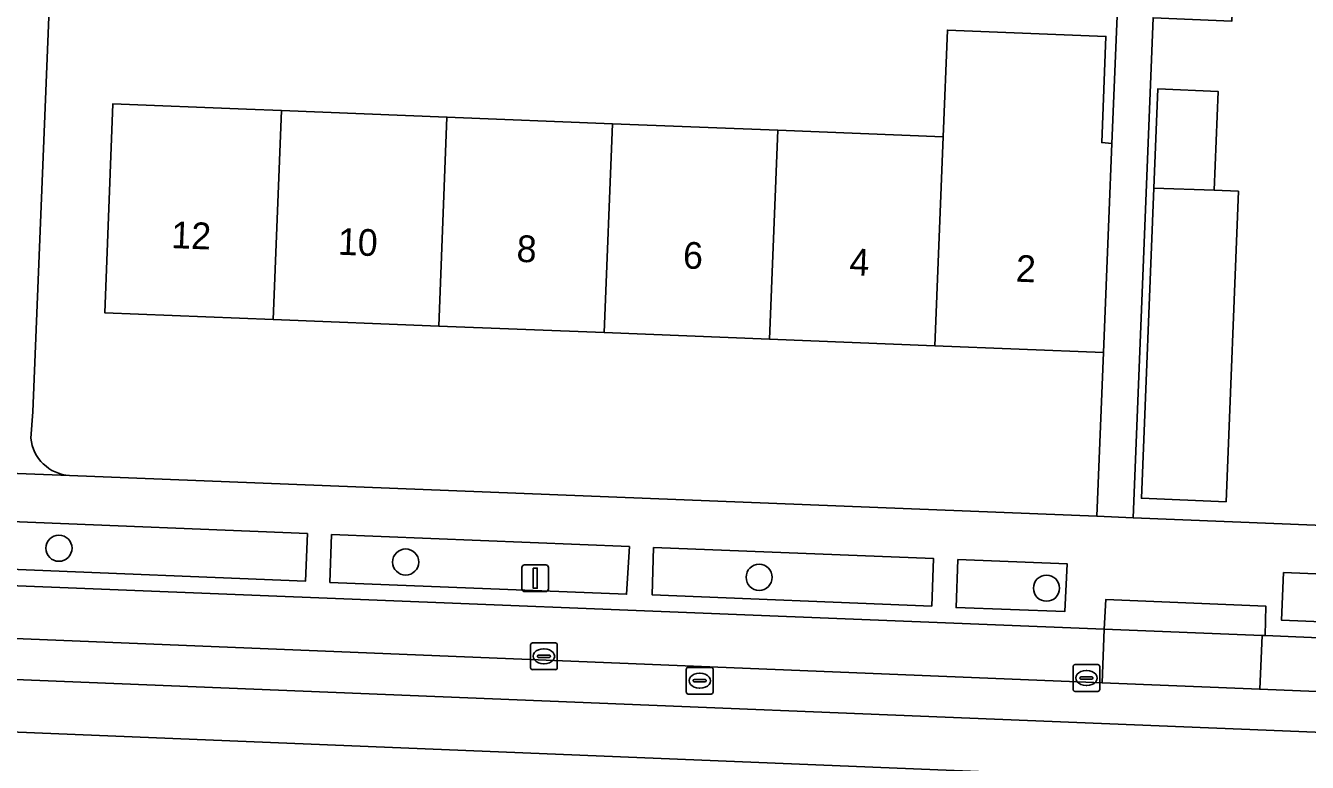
# Model space of a CAD drawing. Extents: x 160732 to 162107, y 387428 to 388479.
# Drawn here: x 161698.74 to 161746.7, y 387741.86 to 387769.42 of the extents above; entities that cross this region are included whole.
import ezdxf

# ---------------------------------------------------------------- set-up
doc = ezdxf.new("R2010")
doc.units = 0
for name, color, linetype in [('IMGEO_Boom', 7, 'Continuous'), ('IMGEO_Erf', 7, 'Continuous'), ('IMGEO_Groenvoorziening', 7, 'Continuous'), ('IMGEO_Haag', 7, 'Continuous'), ('IMGEO_Kolk', 7, 'Continuous'), ('IMGEO_Lichtmast', 7, 'Continuous'), ('IMGEO_Pand', 7, 'Continuous'), ('IMGEO_Pand_nummerreeks', 7, 'Continuous'), ('IMGEO_Parkeervlak_open', 7, 'Continuous'), ('IMGEO_Rijbaan_lokaal_gesloten', 7, 'Continuous'), ('IMGEO_Rijbaan_lokaal_open', 7, 'Continuous'), ('IMGEO_Rioolput', 7, 'Continuous'), ('IMGEO_Voetpad_open', 7, 'Continuous')]:
    doc.layers.add(name, color=color, linetype=linetype)

msp = doc.modelspace()

# ---------------------------------------------------------------- linework, layer by layer
at = {"layer": 'IMGEO_Boom'}
for centre in [(161699.987, 387749.871), (161712.959, 387749.352), (161726.186, 387748.782), (161736.936, 387748.375)]:
    msp.add_circle(centre, 0.489, dxfattribs=at)
at = {"layer": 'IMGEO_Erf'}
for points in [[(161763.455, 387803.55), (161760.804, 387803.617), (161742.537, 387804.36), (161742.34, 387799.503), (161745.553, 387799.377), (161745.31, 387793.243), (161742.097, 387793.369), (161742.079, 387792.922), (161744.899, 387792.796), (161744.647, 387787.142), (161744.381, 387781.165), (161744.116, 387775.187), (161743.867, 387769.589), (161740.925, 387769.72), (161740.174, 387751.01), (161761.233, 387750.165)], [(161739.377, 387765.011), (161739.93, 387778.157), (161739.63, 387778.17), (161739.512, 387775.53), (161735.735, 387775.666), (161735.83, 387778.307), (161731.333, 387778.469), (161731.237, 387775.828), (161727.297, 387775.97), (161723.357, 387776.112), (161723.452, 387778.753), (161718.955, 387778.915), (161718.859, 387776.274), (161714.92, 387776.417), (161710.98, 387776.559), (161711.075, 387779.2), (161706.578, 387779.362), (161706.482, 387776.721), (161702.535, 387776.864), (161702.63, 387779.505), (161700.006, 387779.602), (161699.012, 387754.972), (161698.935, 387753.985)], [(161700.38, 387752.59), (161738.823, 387751.064), (161739.066, 387757.193), (161732.758, 387757.444), (161726.57, 387757.69), (161720.382, 387757.937), (161714.195, 387758.183), (161708.007, 387758.429), (161701.698, 387758.68), (161702.009, 387766.498), (161707.006, 387766.299), (161708.318, 387766.247), (161714.506, 387766.001), (161720.693, 387765.754), (161726.881, 387765.508), (161733.069, 387765.262), (161733.228, 387769.259), (161739.163, 387769.023), (161739.005, 387765.046), (161739.377, 387765.011)]]:
    msp.add_lwpolyline(points, dxfattribs=at)
msp.add_lwpolyline([(161743.209, 387763.264), (161744.119, 387763.228), (161743.657, 387751.612), (161740.488, 387751.738), (161740.95, 387763.338), (161741.098, 387767.054), (161743.356, 387766.964)], close=True, dxfattribs=at)
msp.add_arc((161700.484, 387754.144), 1.557, 185.8535, 266.1637, dxfattribs=at)
at = {"layer": 'IMGEO_Groenvoorziening'}
for points in [[(161709.281, 387750.416), (161698.201, 387750.864), (161698.151, 387749.087), (161709.211, 387748.633)], [(161721.33, 387749.931), (161710.185, 387750.382), (161710.125, 387748.588), (161721.227, 387748.146)], [(161732.706, 387749.486), (161722.233, 387749.892), (161722.183, 387748.123), (161732.645, 387747.703)], [(161737.708, 387749.287), (161733.621, 387749.445), (161733.551, 387747.652), (161737.617, 387747.5)], [(161751.875, 387748.717), (161745.807, 387748.96), (161745.731, 387747.175), (161751.804, 387746.924)]]:
    msp.add_lwpolyline(points, close=True, dxfattribs=at)
at = {"layer": 'IMGEO_Haag'}
for points in [[(161709.281, 387750.416), (161698.201, 387750.864), (161698.151, 387749.087), (161709.211, 387748.633)], [(161721.33, 387749.931), (161710.185, 387750.382), (161710.125, 387748.588), (161721.227, 387748.146)], [(161732.706, 387749.486), (161722.233, 387749.892), (161722.183, 387748.123), (161732.645, 387747.703)], [(161737.708, 387749.287), (161733.621, 387749.445), (161733.551, 387747.652), (161737.617, 387747.5)], [(161751.875, 387748.717), (161745.807, 387748.96), (161745.731, 387747.175), (161751.804, 387746.924)]]:
    msp.add_lwpolyline(points, close=True, dxfattribs=at)
at = {"layer": 'IMGEO_Kolk'}
for p, q in [((161717.708, 387746.326), (161718.56, 387746.326)), ((161717.633, 387745.4), (161717.633, 387746.252)), ((161717.892, 387745.82), (161717.892, 387745.832)), ((161717.935, 387745.869), (161718.333, 387745.869)), ((161718.121, 387746.106), (161718.146, 387746.106)), ((161718.376, 387745.832), (161718.376, 387745.82)), ((161718.634, 387746.252), (161718.634, 387745.4)), ((161718.33, 387745.783), (161717.932, 387745.783)), ((161718.144, 387745.546), (161718.119, 387745.546)), ((161737.931, 387744.588), (161737.931, 387745.44)), ((161738.006, 387745.514), (161738.858, 387745.514)), ((161738.932, 387745.44), (161738.932, 387744.588)), ((161718.56, 387745.326), (161717.708, 387745.326)), ((161738.19, 387745.008), (161738.19, 387745.02)), ((161738.628, 387744.971), (161738.23, 387744.971)), ((161738.233, 387745.057), (161738.631, 387745.057)), ((161738.419, 387745.294), (161738.444, 387745.294)), ((161738.674, 387745.02), (161738.674, 387745.008)), ((161738.858, 387744.514), (161738.006, 387744.514)), ((161738.442, 387744.734), (161738.417, 387744.734))]:
    msp.add_line(p, q, dxfattribs=at)
for points in [[(161717.708, 387746.326), (161718.56, 387746.326)], [(161717.633, 387745.4), (161717.633, 387746.252)], [(161718.634, 387746.252), (161718.634, 387745.4)], [(161737.931, 387744.588), (161737.931, 387745.44)], [(161738.006, 387745.514), (161738.858, 387745.514)], [(161738.932, 387745.44), (161738.932, 387744.588)], [(161718.56, 387745.326), (161717.708, 387745.326)], [(161738.858, 387744.514), (161738.006, 387744.514)]]:
    msp.add_lwpolyline(points, dxfattribs=at)
for centre, radius, start, end in [((161717.71, 387746.25), 0.0765, 91.552, 178.448), ((161717.71, 387746.25), 0.0765, 91.552, 178.448), ((161718.558, 387746.25), 0.0765, 1.552, 88.448), ((161718.558, 387746.25), 0.0765, 1.552, 88.448), ((161717.932, 387745.829), 0.0403, 85.8775, 175.7526), ((161717.929, 387745.819), 0.0366, 178.938, 274.7102), ((161718.333, 387745.826), 0.043, 264.8664, 352.4533), ((161718.337, 387745.831), 0.0386, 1.7309, 96.639), ((161717.71, 387745.402), 0.0765, 181.552, 268.448), ((161717.71, 387745.402), 0.0765, 181.552, 268.448), ((161718.558, 387745.402), 0.0765, 271.552, 358.448), ((161718.558, 387745.402), 0.0765, 271.552, 358.448), ((161738.008, 387745.438), 0.0765, 91.552, 178.448), ((161738.008, 387745.438), 0.0765, 91.552, 178.448), ((161738.856, 387745.438), 0.0765, 1.552, 88.448), ((161738.856, 387745.438), 0.0765, 1.552, 88.448), ((161738.23, 387745.017), 0.0403, 85.8775, 175.7526), ((161738.227, 387745.007), 0.0366, 178.938, 274.7102), ((161738.631, 387745.014), 0.043, 264.8664, 352.4533), ((161738.635, 387745.019), 0.0386, 1.7309, 96.639), ((161738.008, 387744.59), 0.0765, 181.552, 268.448), ((161738.008, 387744.59), 0.0765, 181.552, 268.448), ((161738.856, 387744.59), 0.0765, 271.552, 358.448), ((161738.856, 387744.59), 0.0765, 271.552, 358.448)]:
    msp.add_arc(centre, radius, start, end, dxfattribs=at)
for centre, major_axis, ratio, start_param, end_param in [((161718.12, 387745.826), (-0.387, 0.002), 0.722429, 4.712389, 7.853982), ((161718.145, 387745.826), (-0.39, 0.002), 0.717154, 1.570796, 4.712389), ((161738.418, 387745.014), (-0.387, 0.002), 0.722429, 4.712389, 7.853982), ((161738.443, 387745.014), (-0.39, 0.002), 0.717154, 1.570796, 4.712389)]:
    msp.add_ellipse(centre, major_axis=major_axis, ratio=ratio, start_param=start_param, end_param=end_param, dxfattribs=at)
at = {"layer": 'IMGEO_Lichtmast'}
for p, q in [((161717.411, 387749.249), (161718.201, 387749.249)), ((161718.201, 387749.249), (161717.411, 387749.249)), ((161717.311, 387748.349), (161717.311, 387749.149)), ((161717.311, 387749.149), (161717.311, 387748.349)), ((161718.301, 387749.149), (161718.301, 387748.349)), ((161718.301, 387748.349), (161718.301, 387749.149)), ((161718.201, 387748.249), (161717.411, 387748.249)), ((161717.411, 387748.249), (161718.201, 387748.249))]:
    msp.add_line(p, q, dxfattribs=at)
msp.add_lwpolyline([(161717.731, 387749.124), (161717.881, 387749.124), (161717.881, 387748.374), (161717.731, 387748.374), (161717.731, 387749.124)], dxfattribs=at)
for centre, start, end in [((161717.411, 387749.149), 90, 180), ((161717.411, 387749.149), 90, 180), ((161718.201, 387749.149), 0, 90), ((161718.201, 387749.149), 360, 90), ((161717.411, 387748.349), 180, 270), ((161717.411, 387748.349), 180, 270), ((161718.201, 387748.349), 270, 0), ((161718.201, 387748.349), 270, 0)]:
    msp.add_arc(centre, 0.1, start, end, dxfattribs=at)
at = {"layer": 'IMGEO_Pand'}
for points in [[(161739.265, 387762.19), (161739.377, 387765.011), (161739.005, 387765.046), (161739.163, 387769.023), (161733.228, 387769.259), (161733.069, 387765.262), (161732.758, 387757.444), (161739.066, 387757.193)], [(161743.209, 387763.264), (161743.356, 387766.964), (161741.098, 387767.054), (161740.95, 387763.338)], [(161708.318, 387766.247), (161707.006, 387766.299), (161702.009, 387766.498), (161701.698, 387758.68), (161708.007, 387758.429)], [(161708.007, 387758.429), (161714.195, 387758.183), (161714.506, 387766.001), (161708.318, 387766.247)], [(161720.693, 387765.754), (161714.506, 387766.001), (161714.195, 387758.183), (161720.382, 387757.937)], [(161720.382, 387757.937), (161726.57, 387757.69), (161726.881, 387765.508), (161720.693, 387765.754)], [(161726.57, 387757.69), (161732.758, 387757.444), (161733.069, 387765.262), (161726.881, 387765.508)], [(161740.488, 387751.738), (161743.657, 387751.612), (161744.119, 387763.228), (161743.209, 387763.264), (161740.95, 387763.338)]]:
    msp.add_lwpolyline(points, close=True, dxfattribs=at)
at = {"layer": 'IMGEO_Parkeervlak_open'}
msp.add_lwpolyline([(161697.188, 387748.518), (161697.107, 387746.542), (161739.015, 387744.834), (161739.097, 387746.836)], close=True, dxfattribs=at)
msp.add_lwpolyline([(161756.941, 387746.09), (161745.114, 387746.605), (161745.001, 387746.609), (161744.919, 387744.593), (161759.87, 387743.984)], dxfattribs=at)
at = {"layer": 'IMGEO_Rijbaan_lokaal_gesloten'}
for points in [[(161697.107, 387746.542), (161690.942, 387746.793), (161634.339, 387749.1), (161634.276, 387747.551), (161745.161, 387743.065), (161760.085, 387742.445), (161760.161, 387743.969), (161759.87, 387743.984), (161744.919, 387744.593), (161739.015, 387744.834)], [(161760.048, 387740.507), (161745.061, 387741.085), (161634.196, 387745.623), (161634.133, 387744.1), (161634.376, 387744.09), (161759.996, 387738.977)]]:
    msp.add_lwpolyline(points, close=True, dxfattribs=at)
at = {"layer": 'IMGEO_Rijbaan_lokaal_open'}
msp.add_lwpolyline([(161763.145, 387743.813), (161760.389, 387743.957), (161760.161, 387743.969), (161760.085, 387742.445), (161745.161, 387743.065), (161634.276, 387747.551), (161634.196, 387745.623), (161745.061, 387741.085), (161760.048, 387740.507), (161759.996, 387738.977), (161763.079, 387738.81)], dxfattribs=at)
at = {"layer": 'IMGEO_Rioolput'}
for p, q in [((161723.461, 387744.487), (161723.461, 387745.339)), ((161723.536, 387745.413), (161724.388, 387745.413)), ((161724.462, 387745.339), (161724.462, 387744.487)), ((161723.72, 387744.907), (161723.72, 387744.919)), ((161724.158, 387744.87), (161723.76, 387744.87)), ((161723.763, 387744.956), (161724.161, 387744.956)), ((161723.949, 387745.193), (161723.974, 387745.193)), ((161724.204, 387744.919), (161724.204, 387744.907)), ((161724.388, 387744.413), (161723.536, 387744.413)), ((161723.972, 387744.633), (161723.947, 387744.633))]:
    msp.add_line(p, q, dxfattribs=at)
for points in [[(161723.461, 387744.487), (161723.461, 387745.339)], [(161723.536, 387745.413), (161724.388, 387745.413)], [(161724.462, 387745.339), (161724.462, 387744.487)], [(161724.388, 387744.413), (161723.536, 387744.413)]]:
    msp.add_lwpolyline(points, dxfattribs=at)
for centre, radius, start, end in [((161723.538, 387745.337), 0.0765, 91.552, 178.448), ((161723.538, 387745.337), 0.0765, 91.552, 178.448), ((161724.386, 387745.337), 0.0765, 1.552, 88.448), ((161724.386, 387745.337), 0.0765, 1.552, 88.448), ((161723.76, 387744.916), 0.0403, 85.8775, 175.7526), ((161723.757, 387744.906), 0.0366, 178.938, 274.7102), ((161724.161, 387744.913), 0.043, 264.8664, 352.4533), ((161724.165, 387744.918), 0.0386, 1.7309, 96.639), ((161723.538, 387744.489), 0.0765, 181.552, 268.448), ((161723.538, 387744.489), 0.0765, 181.552, 268.448), ((161724.386, 387744.489), 0.0765, 271.552, 358.448), ((161724.386, 387744.489), 0.0765, 271.552, 358.448)]:
    msp.add_arc(centre, radius, start, end, dxfattribs=at)
for centre, major_axis, ratio, start_param, end_param in [((161723.948, 387744.913), (-0.387, 0.002), 0.722429, 4.712389, 7.853982), ((161723.973, 387744.913), (-0.39, 0.002), 0.717154, 1.570796, 4.712389)]:
    msp.add_ellipse(centre, major_axis=major_axis, ratio=ratio, start_param=start_param, end_param=end_param, dxfattribs=at)
at = {"layer": 'IMGEO_Voetpad_open'}
for points in [[(161698.935, 387753.985), (161699.012, 387754.972), (161700.006, 387779.602)], [(161739.93, 387778.157), (161739.377, 387765.011), (161739.265, 387762.19), (161739.066, 387757.193), (161738.823, 387751.064), (161740.174, 387751.01), (161740.925, 387769.72)], [(161761.233, 387750.165), (161740.174, 387751.01), (161738.823, 387751.064), (161700.38, 387752.59), (161694.209, 387752.832), (161655.95, 387754.38), (161654.794, 387754.43), (161633.288, 387755.368), (161627.946, 387754.178)], [(161694.209, 387752.832), (161700.38, 387752.59)], [(161637.921, 387750.921), (161691.023, 387748.783), (161691.083, 387749.876), (161697.24, 387749.615), (161697.188, 387748.518), (161739.097, 387746.836), (161739.155, 387747.95), (161745.148, 387747.696), (161745.114, 387746.605), (161756.941, 387746.09)]]:
    msp.add_lwpolyline(points, dxfattribs=at)
for points in [[(161709.211, 387748.633), (161698.151, 387749.087), (161698.201, 387750.864), (161709.281, 387750.416)], [(161721.227, 387748.146), (161710.125, 387748.588), (161710.185, 387750.382), (161721.33, 387749.931)], [(161722.183, 387748.123), (161722.233, 387749.892), (161732.706, 387749.486), (161732.645, 387747.703)], [(161737.617, 387747.5), (161733.551, 387747.652), (161733.621, 387749.445), (161737.708, 387749.287)], [(161745.731, 387747.175), (161745.807, 387748.96), (161751.875, 387748.717), (161751.804, 387746.924)], [(161745.148, 387747.696), (161739.155, 387747.95), (161739.097, 387746.836), (161745.001, 387746.609), (161745.114, 387746.605)], [(161745.001, 387746.609), (161739.097, 387746.836), (161739.015, 387744.834), (161744.919, 387744.593)]]:
    msp.add_lwpolyline(points, close=True, dxfattribs=at)
msp.add_arc((161700.484, 387754.144), 1.557, 185.8535, 266.1637, dxfattribs=at)

# ---------------------------------------------------------------- texts
at = {"layer": 'IMGEO_Pand_nummerreeks'}
for s, rotation, p in [('12', 357.7212, (161704.174, 387761.103)), ('10', 357.7212, (161710.408, 387760.855)), ('8', 357.7212, (161717.097, 387760.589)), ('6', 357.7212, (161723.321, 387760.341)), ('4', 357.7212, (161729.549, 387760.093)), ('2', 357.7196, (161735.774, 387759.846))]:
    msp.add_text(s, height=1, rotation=rotation, dxfattribs=at).set_placement(p)

doc.saveas('drawing.dxf')
